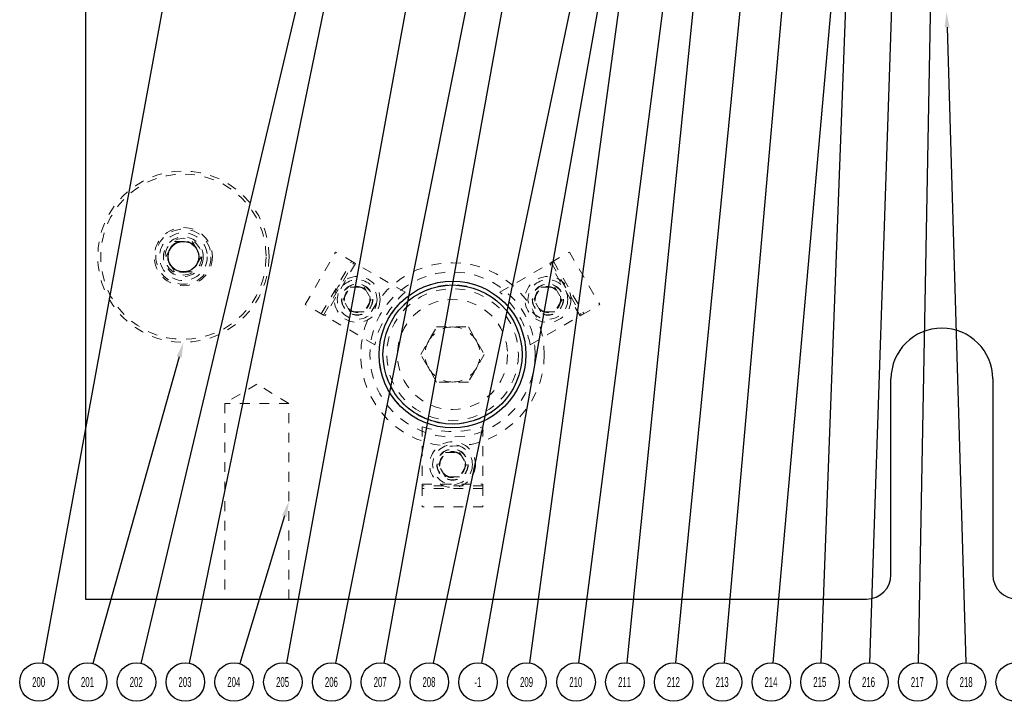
# Model space of a CAD drawing. Header units: inches. Extents: x 1802 to 2468, y -253 to -72.
# Tile 413 of 570: x 2175 to 2185, y -99 to -92. Entities that reach past the tile are written whole.
import ezdxf

# ---------------------------------------------------------------- set-up
doc = ezdxf.new("R2010")
doc.units = ezdxf.units.IN
doc.header["$LTSCALE"] = 0.5
doc.header["$MEASUREMENT"] = 0
doc.linetypes.add('HIDDEN', pattern=[0.225, 0.15, -0.075])
for name, color, linetype in [('DST-M-S', 53, 'Continuous'), ('MFT-M-S', 8, 'Continuous'), ('SID-M-S', 105, 'Continuous'), ('SVF-M-S', 8, 'Continuous')]:
    doc.layers.add(name, color=color, linetype=linetype)
doc.styles.add('SLDTEXTSTYLE0', font='TXT', dxfattribs={"width": 0.595745})

msp = doc.modelspace()

# ---------------------------------------------------------------- linework, layer by layer
at = {"layer": 'DST-M-S', "linetype": 'Continuous', "lineweight": 25}
for p, q in [((2175.38027, -78.2431), (2175.38027, -98.2431)), ((2183.61027, -97.9931), (2183.61027, -95.9931)), ((2184.65027, -95.9931), (2184.65027, -97.9931)), ((2175.38027, -98.2431), (2183.36027, -98.2431))]:
    msp.add_line(p, q, dxfattribs=at)
at = {"layer": 'DST-M-S', "linetype": 'HIDDEN', "lineweight": 18}
for p, q in [((2177.626, -95.23257), (2177.936, -94.69563)), ((2178.12219, -94.80313), (2177.936, -94.69563)), ((2180.13834, -94.80313), (2180.32453, -94.69563)), ((2180.32453, -94.69563), (2180.63453, -95.23257)), ((2177.78968, -95.32707), (2178.09968, -94.79013)), ((2177.81219, -95.34007), (2178.12219, -94.80313)), ((2178.13735, -94.81188), (2177.82735, -95.34882)), ((2178.12219, -94.80313), (2178.13735, -94.81188)), ((2178.64589, -95.10549), (2178.13735, -94.81188)), ((2179.61465, -95.10549), (2180.12318, -94.81188)), ((2180.12318, -94.81188), (2180.13834, -94.80313)), ((2180.43318, -95.34882), (2180.12318, -94.81188)), ((2180.13834, -94.80313), (2180.44834, -95.34007)), ((2180.16086, -94.79013), (2180.47086, -95.32707)), ((2178.01165, -95.1806), (2178.08382, -95.0556)), ((2178.08382, -95.0556), (2178.22816, -95.0556)), ((2178.22816, -95.0556), (2178.30033, -95.1806)), ((2179.96021, -95.1806), (2180.03238, -95.0556)), ((2180.03238, -95.0556), (2180.17671, -95.0556)), ((2180.17671, -95.0556), (2180.24888, -95.1806)), ((2177.81219, -95.34007), (2177.626, -95.23257)), ((2178.08382, -95.3056), (2178.01165, -95.1806)), ((2178.30033, -95.1806), (2178.22816, -95.3056)), ((2180.03238, -95.3056), (2179.96021, -95.1806)), ((2180.24888, -95.1806), (2180.17671, -95.3056)), ((2180.44834, -95.34007), (2180.63453, -95.23257)), ((2177.82735, -95.34882), (2177.81219, -95.34007)), ((2178.33589, -95.64242), (2177.82735, -95.34882)), ((2178.22816, -95.3056), (2178.08382, -95.3056)), ((2179.92465, -95.64242), (2180.43318, -95.34882)), ((2180.17671, -95.3056), (2180.03238, -95.3056)), ((2180.44834, -95.34007), (2180.43318, -95.34882)), ((2178.80551, -95.7431), (2178.96789, -95.46185)), ((2178.96789, -95.46185), (2179.29265, -95.46185)), ((2179.29265, -95.46185), (2179.45503, -95.7431)), ((2178.96789, -96.02435), (2178.80551, -95.7431)), ((2179.45503, -95.7431), (2179.29265, -96.02435)), ((2177.13027, -96.04596), (2176.80217, -96.2431)), ((2177.45837, -96.2431), (2177.13027, -96.04596)), ((2179.29265, -96.02435), (2178.96789, -96.02435)), ((2177.45837, -96.2431), (2176.80217, -96.2431)), ((2176.80217, -96.2431), (2176.80217, -98.2431)), ((2177.45837, -98.2431), (2177.45837, -96.2431)), ((2178.82027, -96.48139), (2178.82027, -97.0686)), ((2179.44027, -96.48139), (2179.44027, -97.0686)), ((2178.98593, -96.8681), (2179.0581, -96.7431)), ((2179.0581, -96.7431), (2179.20244, -96.7431)), ((2179.20244, -96.7431), (2179.2746, -96.8681)), ((2179.0581, -96.9931), (2178.98593, -96.8681)), ((2179.2746, -96.8681), (2179.20244, -96.9931)), ((2178.82027, -97.0686), (2179.44027, -97.0686)), ((2178.82027, -97.0861), (2178.82027, -97.0686)), ((2179.20244, -96.9931), (2179.0581, -96.9931)), ((2179.44027, -97.0686), (2179.44027, -97.0861)), ((2178.82027, -97.0861), (2178.82027, -97.3011)), ((2179.44027, -97.0861), (2178.82027, -97.0861)), ((2179.44027, -97.1121), (2178.82027, -97.1121)), ((2179.44027, -97.0861), (2179.44027, -97.3011)), ((2179.44027, -97.3011), (2178.82027, -97.3011))]:
    msp.add_line(p, q, dxfattribs=at)
at = {"layer": 'DST-M-S', "linetype": 'Continuous', "lineweight": 25}
for centre, radius in [((2176.38027, -94.7431), 0.15625), ((2179.13027, -95.7431), 0.75), ((2179.13027, -95.7431), 0.71063)]:
    msp.add_circle(centre, radius, dxfattribs=at)
at = {"layer": 'DST-M-S', "linetype": 'HIDDEN', "lineweight": 18}
for centre, radius in [((2179.13027, -95.7431), 0.9375), ((2178.15599, -95.1806), 0.23438), ((2179.13027, -95.7431), 0.84375), ((2180.10455, -95.1806), 0.23438), ((2178.15599, -95.1806), 0.20313), ((2178.15599, -95.1806), 0.1595), ((2178.15599, -95.1806), 0.15625), ((2178.15599, -95.1806), 0.13297), ((2178.15599, -95.1806), 0.1327), ((2178.15599, -95.1806), 0.13218), ((2178.15599, -95.1806), 0.1285), ((2179.13027, -95.7431), 0.7494), ((2179.13027, -95.7431), 0.71165), ((2179.13027, -95.7431), 0.67288), ((2180.10455, -95.1806), 0.20313), ((2180.10455, -95.1806), 0.1595), ((2180.10455, -95.1806), 0.15625), ((2180.10455, -95.1806), 0.13297), ((2180.10455, -95.1806), 0.1327), ((2180.10455, -95.1806), 0.13218), ((2180.10455, -95.1806), 0.1285), ((2179.13027, -95.7431), 0.5625), ((2179.13027, -96.8681), 0.23438), ((2179.13027, -96.8681), 0.20313), ((2179.13027, -96.8681), 0.1595), ((2179.13027, -96.8681), 0.15625), ((2179.13027, -96.8681), 0.13297), ((2179.13027, -96.8681), 0.1327), ((2179.13027, -96.8681), 0.13218), ((2179.13027, -96.8681), 0.1285)]:
    msp.add_circle(centre, radius, dxfattribs=at)
for centre, radius, start, end in [((2179.34244, -95.8656), 1.031, 132.501613, 167.498387), ((2178.91809, -95.8656), 1.031, 12.501613, 47.498387), ((2179.13027, -95.7431), 0.28125, 90, 150), ((2179.13027, -95.7431), 0.28125, 30, 90), ((2179.13027, -95.7431), 0.28125, 150, 210), ((2179.13027, -95.7431), 0.28125, 330, 30), ((2179.13027, -95.7431), 0.28125, 210, 270), ((2179.13027, -95.7431), 0.28125, 270, 330), ((2179.13027, -95.4981), 1.031, 252.501613, 287.498387)]:
    msp.add_arc(centre, radius, start, end, dxfattribs=at)
at = {"layer": 'DST-M-S', "linetype": 'Continuous', "lineweight": 25}
for centre, radius, start, end in [((2184.13027, -95.9931), 0.52, 0, 180), ((2183.36027, -97.9931), 0.25, 270, 0), ((2184.90027, -97.9931), 0.25, 180, 270)]:
    msp.add_arc(centre, radius, start, end, dxfattribs=at)
at = {"layer": 'MFT-M-S', "linetype": 'HIDDEN', "lineweight": 18}
for radius in [0.875, 0.845, 0.2969, 0.203]:
    msp.add_circle((2176.38027, -94.7431), radius, dxfattribs=at)
at = {"layer": 'SID-M-S'}
for p, q in [((2179.80229, -85.89657), (2177.43236, -98.89718)), ((2183.80006, -86.64373), (2183.3907, -98.8941)), ((2183.33686, -87.17399), (2182.89305, -98.89414)), ((2181.81036, -88.07283), (2180.41804, -98.8956)), ((2180.06227, -88.22109), (2177.93407, -98.89779)), ((2182.46498, -88.17221), (2181.40928, -98.89494)), ((2181.14836, -88.2968), (2178.93292, -98.89815)), ((2178.57384, -88.5209), (2176.43965, -98.89803)), ((2178.34661, -88.7699), (2175.94683, -98.89929)), ((2181.12385, -89.33945), (2179.42563, -98.89703)), ((2180.11501, -89.57161), (2178.42914, -98.89713)), ((2181.18419, -89.59667), (2179.91632, -98.8958)), ((2182.72908, -89.54964), (2181.9058, -98.89475)), ((2181.83956, -89.72331), (2180.91128, -98.89499)), ((2176.49834, -90.39654), (2174.93989, -98.89722)), ((2183.1415, -90.57349), (2182.40442, -98.89476)), ((2184.03987, -90.61986), (2183.88632, -98.89403)), ((2184.18299, -92.39903), (2184.37538, -98.89408)), ((2176.338, -95.76827), (2175.45624, -98.90135)), ((2177.41313, -97.3924), (2176.95559, -98.90245))]:
    msp.add_line(p, q, dxfattribs=at)
for centre in [(2174.90443, -99.09069), (2175.40296, -99.09069), (2175.90149, -99.09069), (2176.40002, -99.09069), (2176.89855, -99.09069), (2177.39709, -99.09069), (2177.89562, -99.09069), (2178.39415, -99.09069), (2178.89268, -99.09069), (2179.39122, -99.09069), (2179.88975, -99.09069), (2180.39294, -99.09069), (2180.89147, -99.09069), (2181.39001, -99.09069), (2181.88854, -99.09069), (2182.38707, -99.09069), (2182.8856, -99.09069), (2183.38413, -99.09069), (2183.88267, -99.09069), (2184.3812, -99.09069), (2184.87973, -99.09069)]:
    msp.add_circle(centre, 0.1967, dxfattribs=at)
for points in [[(2184.157, -92.3998), (2184.17837, -92.2431), (2184.157, -92.3998), (2184.20897, -92.39826)], [(2176.31298, -95.76122), (2176.38027, -95.6181), (2176.31298, -95.76122), (2176.36303, -95.77531)], [(2177.38825, -97.38486), (2177.45837, -97.2431), (2177.38825, -97.38486), (2177.43801, -97.39994)]]:
    msp.add_solid(points, dxfattribs=at)
at = {"layer": 'SVF-M-S', "linetype": 'HIDDEN', "lineweight": 18}
for p, q in [((2176.20013, -94.7431), (2176.2902, -94.5871)), ((2176.2902, -94.5871), (2176.47033, -94.5871)), ((2176.47033, -94.5871), (2176.5604, -94.7431)), ((2176.2902, -94.8991), (2176.20013, -94.7431)), ((2176.5604, -94.7431), (2176.47033, -94.8991)), ((2176.47033, -94.8991), (2176.2902, -94.8991))]:
    msp.add_line(p, q, dxfattribs=at)
for radius in [0.28125, 0.24375, 0.1875, 0.16072, 0.16045, 0.15993]:
    msp.add_circle((2176.38027, -94.7431), radius, dxfattribs=at)

# ---------------------------------------------------------------- texts
at = {"layer": 'SID-M-S', "char_height": 0.1, "attachment_point": 2, "style": 'SLDTEXTSTYLE0'}
for s, insert in [('200', (2174.9014, -99.04014)), ('201', (2175.39994, -99.04014)), ('202', (2175.89847, -99.04014)), ('203', (2176.397, -99.04014)), ('204', (2176.89553, -99.04014)), ('205', (2177.39407, -99.04014)), ('206', (2177.8926, -99.04014)), ('207', (2178.39113, -99.04014)), ('208', (2178.88966, -99.04014)), ('-1', (2179.38993, -99.04014)), ('209', (2179.88673, -99.04014)), ('210', (2180.38992, -99.04014)), ('211', (2180.88845, -99.04014)), ('212', (2181.38698, -99.04014)), ('213', (2181.88552, -99.04014)), ('214', (2182.38405, -99.04014)), ('215', (2182.88258, -99.04014)), ('216', (2183.38111, -99.04014)), ('217', (2183.87965, -99.04014)), ('218', (2184.37818, -99.04014))]:
    msp.add_mtext(s, dxfattribs=dict(at, insert=insert))

doc.saveas('drawing.dxf')
